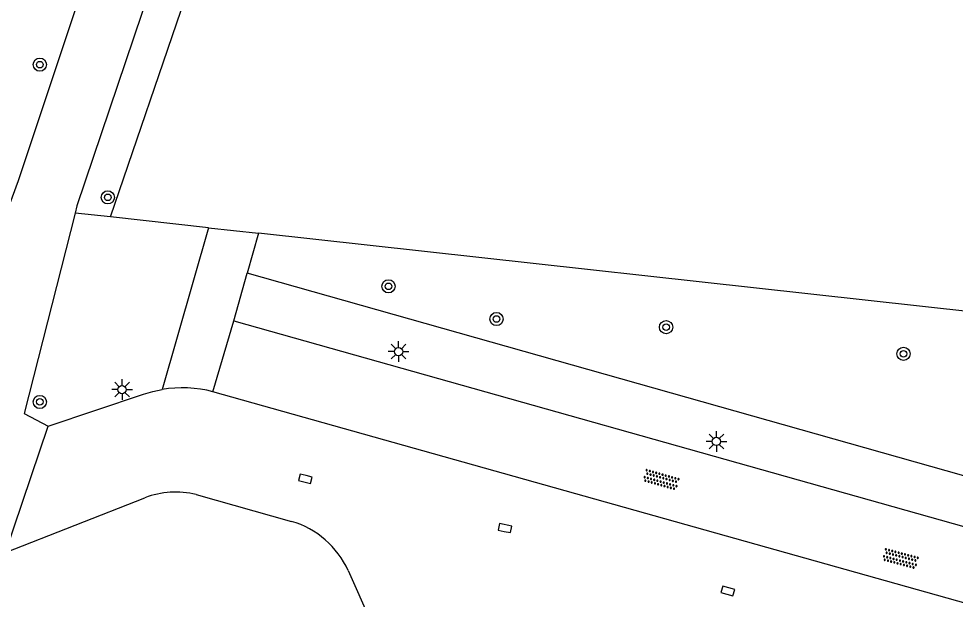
# Model space of a CAD drawing. Extents: x 128999 to 131010, y 395498 to 399007.
# Drawn here: x 130654.9 to 130711.6, y 396804.5 to 396839.6 of the extents above; entities that cross this region are included whole.
import ezdxf

# ---------------------------------------------------------------- set-up
doc = ezdxf.new("R2010")
doc.units = 0
for name, color, linetype in [('gg-knt-onverhard', 7, 'Continuous'), ('gg-knt-verharding', 7, 'Continuous'), ('gt-grn-groengrens', 7, 'Continuous'), ('gt-symb-boom', 7, 'Continuous'), ('gt-symb-kolk', 7, 'Continuous'), ('gt-symb-lichtmast', 7, 'Continuous'), ('gt-symb-overige verharding', 7, 'Continuous')]:
    doc.layers.add(name, color=color, linetype=linetype)

# ---------------------------------------------------------------- blocks, each defined once
blk = doc.blocks.new('gt0-KOLK')
at = {"layer": 'gt-symb-kolk'}
blk.add_lwpolyline([(0, 0), (0.375, 0), (0.375, 0.4), (-0.375, 0.4), (-0.375, 0), (0, 0)], dxfattribs=at)
blk = doc.blocks.new('gt0-OVH')
at = {"layer": 'gt-symb-overige verharding'}
for points in [[(-0.972, 0.298), (-0.967, 0.308), (-0.965, 0.319), (-0.966, 0.33), (-0.971, 0.34), (-0.978, 0.348), (-0.988, 0.353), (-0.999, 0.355), (-1.01, 0.354), (-1.02, 0.349), (-1.028, 0.342), (-1.033, 0.332), (-1.035, 0.321), (-1.034, 0.31), (-1.029, 0.3), (-1.022, 0.292), (-1.012, 0.287), (-1.001, 0.285), (-0.99, 0.286), (-0.98, 0.291)], [(-0.872, 0.106), (-0.867, 0.116), (-0.865, 0.126), (-0.866, 0.137), (-0.871, 0.147), (-0.878, 0.156), (-0.888, 0.161), (-0.899, 0.163), (-0.91, 0.162), (-0.92, 0.157), (-0.928, 0.15), (-0.933, 0.14), (-0.935, 0.129), (-0.934, 0.118), (-0.929, 0.108), (-0.922, 0.1), (-0.912, 0.095), (-0.901, 0.092), (-0.89, 0.094), (-0.88, 0.098)], [(-0.772, 0.298), (-0.767, 0.308), (-0.765, 0.319), (-0.766, 0.33), (-0.771, 0.34), (-0.778, 0.348), (-0.788, 0.353), (-0.799, 0.355), (-0.81, 0.354), (-0.82, 0.349), (-0.828, 0.342), (-0.833, 0.332), (-0.835, 0.321), (-0.834, 0.31), (-0.829, 0.3), (-0.822, 0.292), (-0.812, 0.287), (-0.801, 0.285), (-0.79, 0.286), (-0.78, 0.291)], [(-0.672, 0.106), (-0.667, 0.116), (-0.665, 0.126), (-0.666, 0.137), (-0.671, 0.147), (-0.678, 0.156), (-0.688, 0.161), (-0.699, 0.163), (-0.71, 0.162), (-0.72, 0.157), (-0.728, 0.15), (-0.733, 0.14), (-0.735, 0.129), (-0.734, 0.118), (-0.729, 0.108), (-0.722, 0.1), (-0.712, 0.095), (-0.701, 0.092), (-0.69, 0.094), (-0.68, 0.098)], [(-0.572, 0.298), (-0.567, 0.308), (-0.565, 0.319), (-0.566, 0.33), (-0.571, 0.34), (-0.578, 0.348), (-0.588, 0.353), (-0.599, 0.355), (-0.61, 0.354), (-0.62, 0.349), (-0.628, 0.342), (-0.633, 0.332), (-0.635, 0.321), (-0.634, 0.31), (-0.629, 0.3), (-0.622, 0.292), (-0.612, 0.287), (-0.601, 0.285), (-0.59, 0.286), (-0.58, 0.291)], [(-0.472, 0.106), (-0.467, 0.116), (-0.465, 0.126), (-0.466, 0.137), (-0.471, 0.147), (-0.478, 0.156), (-0.488, 0.161), (-0.499, 0.163), (-0.51, 0.162), (-0.52, 0.157), (-0.528, 0.15), (-0.533, 0.14), (-0.535, 0.129), (-0.534, 0.118), (-0.529, 0.108), (-0.522, 0.1), (-0.512, 0.095), (-0.501, 0.092), (-0.49, 0.094), (-0.48, 0.098)], [(-0.372, 0.298), (-0.367, 0.308), (-0.365, 0.319), (-0.366, 0.33), (-0.371, 0.34), (-0.378, 0.348), (-0.388, 0.353), (-0.399, 0.355), (-0.41, 0.354), (-0.42, 0.349), (-0.428, 0.342), (-0.433, 0.332), (-0.435, 0.321), (-0.434, 0.31), (-0.429, 0.3), (-0.422, 0.292), (-0.412, 0.287), (-0.401, 0.285), (-0.39, 0.286), (-0.38, 0.291)], [(-0.272, 0.106), (-0.267, 0.116), (-0.265, 0.126), (-0.266, 0.137), (-0.271, 0.147), (-0.278, 0.156), (-0.288, 0.161), (-0.299, 0.163), (-0.31, 0.162), (-0.32, 0.157), (-0.328, 0.15), (-0.333, 0.14), (-0.335, 0.129), (-0.334, 0.118), (-0.329, 0.108), (-0.322, 0.1), (-0.312, 0.095), (-0.301, 0.092), (-0.29, 0.094), (-0.28, 0.098)], [(-0.172, 0.298), (-0.167, 0.308), (-0.165, 0.319), (-0.166, 0.33), (-0.171, 0.34), (-0.178, 0.348), (-0.188, 0.353), (-0.199, 0.355), (-0.21, 0.354), (-0.22, 0.349), (-0.228, 0.342), (-0.233, 0.332), (-0.235, 0.321), (-0.234, 0.31), (-0.229, 0.3), (-0.222, 0.292), (-0.212, 0.287), (-0.201, 0.285), (-0.19, 0.286), (-0.18, 0.291)], [(-0.072, 0.106), (-0.067, 0.116), (-0.065, 0.126), (-0.066, 0.137), (-0.071, 0.147), (-0.078, 0.156), (-0.088, 0.161), (-0.099, 0.163), (-0.11, 0.162), (-0.12, 0.157), (-0.128, 0.15), (-0.133, 0.14), (-0.135, 0.129), (-0.134, 0.118), (-0.129, 0.108), (-0.122, 0.1), (-0.112, 0.095), (-0.101, 0.092), (-0.09, 0.094), (-0.08, 0.098)], [(0.028, 0.298), (0.033, 0.308), (0.035, 0.319), (0.034, 0.33), (0.029, 0.34), (0.022, 0.348), (0.012, 0.353), (0.001, 0.355), (-0.01, 0.354), (-0.02, 0.349), (-0.028, 0.342), (-0.033, 0.332), (-0.035, 0.321), (-0.034, 0.31), (-0.029, 0.3), (-0.022, 0.292), (-0.012, 0.287), (-0.001, 0.285), (0.01, 0.286), (0.02, 0.291)], [(0.128, 0.106), (0.133, 0.116), (0.135, 0.126), (0.134, 0.137), (0.129, 0.147), (0.122, 0.156), (0.112, 0.161), (0.101, 0.163), (0.09, 0.162), (0.08, 0.157), (0.072, 0.15), (0.067, 0.14), (0.065, 0.129), (0.066, 0.118), (0.071, 0.108), (0.078, 0.1), (0.088, 0.095), (0.099, 0.092), (0.11, 0.094), (0.12, 0.098)], [(0.228, 0.298), (0.233, 0.308), (0.235, 0.319), (0.234, 0.33), (0.229, 0.34), (0.222, 0.348), (0.212, 0.353), (0.201, 0.355), (0.19, 0.354), (0.18, 0.349), (0.172, 0.342), (0.167, 0.332), (0.165, 0.321), (0.166, 0.31), (0.171, 0.3), (0.178, 0.292), (0.188, 0.287), (0.199, 0.285), (0.21, 0.286), (0.22, 0.291)], [(0.328, 0.106), (0.333, 0.116), (0.335, 0.126), (0.334, 0.137), (0.329, 0.147), (0.322, 0.156), (0.312, 0.161), (0.301, 0.163), (0.29, 0.162), (0.28, 0.157), (0.272, 0.15), (0.267, 0.14), (0.265, 0.129), (0.266, 0.118), (0.271, 0.108), (0.278, 0.1), (0.288, 0.095), (0.299, 0.092), (0.31, 0.094), (0.32, 0.098)], [(0.428, 0.298), (0.433, 0.308), (0.435, 0.319), (0.434, 0.33), (0.429, 0.34), (0.422, 0.348), (0.412, 0.353), (0.401, 0.355), (0.39, 0.354), (0.38, 0.349), (0.372, 0.342), (0.367, 0.332), (0.365, 0.321), (0.366, 0.31), (0.371, 0.3), (0.378, 0.292), (0.388, 0.287), (0.399, 0.285), (0.41, 0.286), (0.42, 0.291)], [(0.528, 0.106), (0.533, 0.116), (0.535, 0.126), (0.534, 0.137), (0.529, 0.147), (0.522, 0.156), (0.512, 0.161), (0.501, 0.163), (0.49, 0.162), (0.48, 0.157), (0.472, 0.15), (0.467, 0.14), (0.465, 0.129), (0.466, 0.118), (0.471, 0.108), (0.478, 0.1), (0.488, 0.095), (0.499, 0.092), (0.51, 0.094), (0.52, 0.098)], [(0.628, 0.298), (0.633, 0.308), (0.635, 0.319), (0.634, 0.33), (0.629, 0.34), (0.622, 0.348), (0.612, 0.353), (0.601, 0.355), (0.59, 0.354), (0.58, 0.349), (0.572, 0.342), (0.567, 0.332), (0.565, 0.321), (0.566, 0.31), (0.571, 0.3), (0.578, 0.292), (0.588, 0.287), (0.599, 0.285), (0.61, 0.286), (0.62, 0.291)], [(0.728, 0.106), (0.733, 0.116), (0.735, 0.126), (0.734, 0.137), (0.729, 0.147), (0.722, 0.156), (0.712, 0.161), (0.701, 0.163), (0.69, 0.162), (0.68, 0.157), (0.672, 0.15), (0.667, 0.14), (0.665, 0.129), (0.666, 0.118), (0.671, 0.108), (0.678, 0.1), (0.688, 0.095), (0.699, 0.092), (0.71, 0.094), (0.72, 0.098)], [(0.828, 0.298), (0.833, 0.308), (0.835, 0.319), (0.834, 0.33), (0.829, 0.34), (0.822, 0.348), (0.812, 0.353), (0.801, 0.355), (0.79, 0.354), (0.78, 0.349), (0.772, 0.342), (0.767, 0.332), (0.765, 0.321), (0.766, 0.31), (0.771, 0.3), (0.778, 0.292), (0.788, 0.287), (0.799, 0.285), (0.81, 0.286), (0.82, 0.291)], [(0.928, 0.106), (0.933, 0.116), (0.935, 0.126), (0.934, 0.137), (0.929, 0.147), (0.922, 0.156), (0.912, 0.161), (0.901, 0.163), (0.89, 0.162), (0.88, 0.157), (0.872, 0.15), (0.867, 0.14), (0.865, 0.129), (0.866, 0.118), (0.871, 0.108), (0.878, 0.1), (0.888, 0.095), (0.899, 0.092), (0.91, 0.094), (0.92, 0.098)], [(1.028, 0.298), (1.033, 0.308), (1.035, 0.319), (1.034, 0.33), (1.029, 0.34), (1.022, 0.348), (1.012, 0.353), (1.001, 0.355), (0.99, 0.354), (0.98, 0.349), (0.972, 0.342), (0.967, 0.332), (0.965, 0.321), (0.966, 0.31), (0.971, 0.3), (0.978, 0.292), (0.988, 0.287), (0.999, 0.285), (1.01, 0.286), (1.02, 0.291)], [(-0.972, -0.142), (-0.967, -0.132), (-0.965, -0.121), (-0.966, -0.11), (-0.971, -0.1), (-0.978, -0.092), (-0.988, -0.087), (-0.999, -0.085), (-1.01, -0.086), (-1.02, -0.091), (-1.028, -0.098), (-1.033, -0.108), (-1.035, -0.119), (-1.034, -0.13), (-1.029, -0.14), (-1.022, -0.148), (-1.012, -0.153), (-1.001, -0.155), (-0.99, -0.154), (-0.98, -0.149)], [(-0.872, -0.334), (-0.867, -0.324), (-0.865, -0.314), (-0.866, -0.303), (-0.871, -0.293), (-0.878, -0.284), (-0.888, -0.279), (-0.899, -0.277), (-0.91, -0.278), (-0.92, -0.283), (-0.928, -0.29), (-0.933, -0.3), (-0.935, -0.311), (-0.934, -0.322), (-0.929, -0.332), (-0.922, -0.34), (-0.912, -0.345), (-0.901, -0.348), (-0.89, -0.346), (-0.88, -0.342)], [(-0.772, -0.142), (-0.767, -0.132), (-0.765, -0.121), (-0.766, -0.11), (-0.771, -0.1), (-0.778, -0.092), (-0.788, -0.087), (-0.799, -0.085), (-0.81, -0.086), (-0.82, -0.091), (-0.828, -0.098), (-0.833, -0.108), (-0.835, -0.119), (-0.834, -0.13), (-0.829, -0.14), (-0.822, -0.148), (-0.812, -0.153), (-0.801, -0.155), (-0.79, -0.154), (-0.78, -0.149)], [(-0.672, -0.334), (-0.667, -0.324), (-0.665, -0.314), (-0.666, -0.303), (-0.671, -0.293), (-0.678, -0.284), (-0.688, -0.279), (-0.699, -0.277), (-0.71, -0.278), (-0.72, -0.283), (-0.728, -0.29), (-0.733, -0.3), (-0.735, -0.311), (-0.734, -0.322), (-0.729, -0.332), (-0.722, -0.34), (-0.712, -0.345), (-0.701, -0.348), (-0.69, -0.346), (-0.68, -0.342)], [(-0.572, -0.142), (-0.567, -0.132), (-0.565, -0.121), (-0.566, -0.11), (-0.571, -0.1), (-0.578, -0.092), (-0.588, -0.087), (-0.599, -0.085), (-0.61, -0.086), (-0.62, -0.091), (-0.628, -0.098), (-0.633, -0.108), (-0.635, -0.119), (-0.634, -0.13), (-0.629, -0.14), (-0.622, -0.148), (-0.612, -0.153), (-0.601, -0.155), (-0.59, -0.154), (-0.58, -0.149)], [(-0.472, -0.334), (-0.467, -0.324), (-0.465, -0.314), (-0.466, -0.303), (-0.471, -0.293), (-0.478, -0.284), (-0.488, -0.279), (-0.499, -0.277), (-0.51, -0.278), (-0.52, -0.283), (-0.528, -0.29), (-0.533, -0.3), (-0.535, -0.311), (-0.534, -0.322), (-0.529, -0.332), (-0.522, -0.34), (-0.512, -0.345), (-0.501, -0.348), (-0.49, -0.346), (-0.48, -0.342)], [(-0.372, -0.142), (-0.367, -0.132), (-0.365, -0.121), (-0.366, -0.11), (-0.371, -0.1), (-0.378, -0.092), (-0.388, -0.087), (-0.399, -0.085), (-0.41, -0.086), (-0.42, -0.091), (-0.428, -0.098), (-0.433, -0.108), (-0.435, -0.119), (-0.434, -0.13), (-0.429, -0.14), (-0.422, -0.148), (-0.412, -0.153), (-0.401, -0.155), (-0.39, -0.154), (-0.38, -0.149)], [(-0.272, -0.334), (-0.267, -0.324), (-0.265, -0.314), (-0.266, -0.303), (-0.271, -0.293), (-0.278, -0.284), (-0.288, -0.279), (-0.299, -0.277), (-0.31, -0.278), (-0.32, -0.283), (-0.328, -0.29), (-0.333, -0.3), (-0.335, -0.311), (-0.334, -0.322), (-0.329, -0.332), (-0.322, -0.34), (-0.312, -0.345), (-0.301, -0.348), (-0.29, -0.346), (-0.28, -0.342)], [(-0.172, -0.142), (-0.167, -0.132), (-0.165, -0.121), (-0.166, -0.11), (-0.171, -0.1), (-0.178, -0.092), (-0.188, -0.087), (-0.199, -0.085), (-0.21, -0.086), (-0.22, -0.091), (-0.228, -0.098), (-0.233, -0.108), (-0.235, -0.119), (-0.234, -0.13), (-0.229, -0.14), (-0.222, -0.148), (-0.212, -0.153), (-0.201, -0.155), (-0.19, -0.154), (-0.18, -0.149)], [(-0.072, -0.334), (-0.067, -0.324), (-0.065, -0.314), (-0.066, -0.303), (-0.071, -0.293), (-0.078, -0.284), (-0.088, -0.279), (-0.099, -0.277), (-0.11, -0.278), (-0.12, -0.283), (-0.128, -0.29), (-0.133, -0.3), (-0.135, -0.311), (-0.134, -0.322), (-0.129, -0.332), (-0.122, -0.34), (-0.112, -0.345), (-0.101, -0.348), (-0.09, -0.346), (-0.08, -0.342)], [(0.028, -0.142), (0.033, -0.132), (0.035, -0.121), (0.034, -0.11), (0.029, -0.1), (0.022, -0.092), (0.012, -0.087), (0.001, -0.085), (-0.01, -0.086), (-0.02, -0.091), (-0.028, -0.098), (-0.033, -0.108), (-0.035, -0.119), (-0.034, -0.13), (-0.029, -0.14), (-0.022, -0.148), (-0.012, -0.153), (-0.001, -0.155), (0.01, -0.154), (0.02, -0.149)], [(0.128, -0.334), (0.133, -0.324), (0.135, -0.314), (0.134, -0.303), (0.129, -0.293), (0.122, -0.284), (0.112, -0.279), (0.101, -0.277), (0.09, -0.278), (0.08, -0.283), (0.072, -0.29), (0.067, -0.3), (0.065, -0.311), (0.066, -0.322), (0.071, -0.332), (0.078, -0.34), (0.088, -0.345), (0.099, -0.348), (0.11, -0.346), (0.12, -0.342)], [(0.228, -0.142), (0.233, -0.132), (0.235, -0.121), (0.234, -0.11), (0.229, -0.1), (0.222, -0.092), (0.212, -0.087), (0.201, -0.085), (0.19, -0.086), (0.18, -0.091), (0.172, -0.098), (0.167, -0.108), (0.165, -0.119), (0.166, -0.13), (0.171, -0.14), (0.178, -0.148), (0.188, -0.153), (0.199, -0.155), (0.21, -0.154), (0.22, -0.149)], [(0.328, -0.334), (0.333, -0.324), (0.335, -0.314), (0.334, -0.303), (0.329, -0.293), (0.322, -0.284), (0.312, -0.279), (0.301, -0.277), (0.29, -0.278), (0.28, -0.283), (0.272, -0.29), (0.267, -0.3), (0.265, -0.311), (0.266, -0.322), (0.271, -0.332), (0.278, -0.34), (0.288, -0.345), (0.299, -0.348), (0.31, -0.346), (0.32, -0.342)], [(0.428, -0.142), (0.433, -0.132), (0.435, -0.121), (0.434, -0.11), (0.429, -0.1), (0.422, -0.092), (0.412, -0.087), (0.401, -0.085), (0.39, -0.086), (0.38, -0.091), (0.372, -0.098), (0.367, -0.108), (0.365, -0.119), (0.366, -0.13), (0.371, -0.14), (0.378, -0.148), (0.388, -0.153), (0.399, -0.155), (0.41, -0.154), (0.42, -0.149)], [(0.528, -0.334), (0.533, -0.324), (0.535, -0.314), (0.534, -0.303), (0.529, -0.293), (0.522, -0.284), (0.512, -0.279), (0.501, -0.277), (0.49, -0.278), (0.48, -0.283), (0.472, -0.29), (0.467, -0.3), (0.465, -0.311), (0.466, -0.322), (0.471, -0.332), (0.478, -0.34), (0.488, -0.345), (0.499, -0.348), (0.51, -0.346), (0.52, -0.342)], [(0.628, -0.142), (0.633, -0.132), (0.635, -0.121), (0.634, -0.11), (0.629, -0.1), (0.622, -0.092), (0.612, -0.087), (0.601, -0.085), (0.59, -0.086), (0.58, -0.091), (0.572, -0.098), (0.567, -0.108), (0.565, -0.119), (0.566, -0.13), (0.571, -0.14), (0.578, -0.148), (0.588, -0.153), (0.599, -0.155), (0.61, -0.154), (0.62, -0.149)], [(0.728, -0.334), (0.733, -0.324), (0.735, -0.314), (0.734, -0.303), (0.729, -0.293), (0.722, -0.284), (0.712, -0.279), (0.701, -0.277), (0.69, -0.278), (0.68, -0.283), (0.672, -0.29), (0.667, -0.3), (0.665, -0.311), (0.666, -0.322), (0.671, -0.332), (0.678, -0.34), (0.688, -0.345), (0.699, -0.348), (0.71, -0.346), (0.72, -0.342)], [(0.828, -0.142), (0.833, -0.132), (0.835, -0.121), (0.834, -0.11), (0.829, -0.1), (0.822, -0.092), (0.812, -0.087), (0.801, -0.085), (0.79, -0.086), (0.78, -0.091), (0.772, -0.098), (0.767, -0.108), (0.765, -0.119), (0.766, -0.13), (0.771, -0.14), (0.778, -0.148), (0.788, -0.153), (0.799, -0.155), (0.81, -0.154), (0.82, -0.149)], [(0.928, -0.334), (0.933, -0.324), (0.935, -0.314), (0.934, -0.303), (0.929, -0.293), (0.922, -0.284), (0.912, -0.279), (0.901, -0.277), (0.89, -0.278), (0.88, -0.283), (0.872, -0.29), (0.867, -0.3), (0.865, -0.311), (0.866, -0.322), (0.871, -0.332), (0.878, -0.34), (0.888, -0.345), (0.899, -0.348), (0.91, -0.346), (0.92, -0.342)], [(1.028, -0.142), (1.033, -0.132), (1.035, -0.121), (1.034, -0.11), (1.029, -0.1), (1.022, -0.092), (1.012, -0.087), (1.001, -0.085), (0.99, -0.086), (0.98, -0.091), (0.972, -0.098), (0.967, -0.108), (0.965, -0.119), (0.966, -0.13), (0.971, -0.14), (0.978, -0.148), (0.988, -0.153), (0.999, -0.155), (1.01, -0.154), (1.02, -0.149)]]:
    blk.add_lwpolyline(points, close=True, dxfattribs=at)
blk = doc.blocks.new('gt0-LMAST')
at = {"layer": 'gt-symb-lichtmast'}
for p, q in [((-0.005, 0.246), (-0.005, 0.621)), ((-0.182, 0.173), (-0.447, 0.438)), ((0.172, 0.173), (0.437, 0.438)), ((-0.255, -0.004), (-0.63, -0.004)), ((-0.182, -0.181), (-0.447, -0.446)), ((-0.005, -0.254), (-0.005, -0.629)), ((0.437, -0.446), (0.172, -0.181)), ((0.245, -0.004), (0.62, -0.004))]:
    blk.add_line(p, q, dxfattribs=at)
blk.add_circle((-0.005, -0.004), 0.25, dxfattribs=at)
blk = doc.blocks.new('gt0-BOOM')
at = {"layer": 'gt-symb-boom'}
for radius in [0.4, 0.2]:
    blk.add_circle((0, 0), radius, dxfattribs=at)

msp = doc.modelspace()

# ---------------------------------------------------------------- linework, layer by layer
at = {"layer": 'gg-knt-onverhard'}
for points in [[(130604.081, 396902.794), (130643.445, 396823.136), (130648.762, 396815.724), (130649.823, 396816.025), (130654.909, 396829.805), (130758.78, 397141.264)], [(130694.27, 396934.363), (130658.442, 396828.269), (130658.33, 396827.829)], [(130658.33, 396827.829), (130655.255, 396815.71), (130656.707, 396814.944)]]:
    msp.add_lwpolyline(points, dxfattribs=at)
at = {"layer": 'gg-knt-verharding'}
for p, q in [((130666.671, 396817.016), (130667.929, 396821.316)), ((130667.929, 396821.316), (130716.061, 396807.746)), ((130713.153, 396803.936), (130666.671, 396817.016)), ((130654.117, 396807.289), (130656.707, 396814.944)), ((130654.117, 396807.289), (130662.557, 396810.602)), ((130665.65, 396810.793), (130671.431, 396809.174)), ((130674.852, 396806.192), (130693.629, 396764.147))]:
    msp.add_line(p, q, dxfattribs=at)
msp.add_lwpolyline([(130656.707, 396814.944), (130662.475, 396816.862), (130663.025, 396817.028), (130663.589, 396817.15)], dxfattribs=at)
for centre, radius, start, end in [((130664.825, 396810.06), 7.197, 75.1347, 99.8862), ((130664.407, 396805.781), 5.164, 76.0727, 110.9946), ((130669.846, 396803.902), 5.505, 24.5795, 73.2648)]:
    msp.add_arc(centre, radius, start, end, dxfattribs=at)
at = {"layer": 'gt-grn-groengrens'}
for p, q in [((130660.462, 396827.594), (130696.836, 396933.875)), ((130660.462, 396827.594), (130658.33, 396827.829)), ((130666.402, 396826.941), (130660.462, 396827.594)), ((130666.402, 396826.941), (130663.589, 396817.15)), ((130666.402, 396826.941), (130669.427, 396826.609)), ((130669.427, 396826.609), (130668.746, 396824.203)), ((130720.237, 396820.999), (130669.427, 396826.609)), ((130667.929, 396821.316), (130668.746, 396824.203))]:
    msp.add_line(p, q, dxfattribs=at)
msp.add_lwpolyline([(130720.237, 396820.999), (130715.03, 396811.103), (130668.746, 396824.203)], dxfattribs=at)

# ---------------------------------------------------------------- block references
at = {"layer": 'gt-symb-boom'}
for p in [(130656.2, 396836.814), (130660.306, 396828.783), (130677.288, 396823.398), (130683.826, 396821.419), (130694.085, 396820.922), (130708.449, 396819.309), (130656.194, 396816.4)]:
    msp.add_blockref('gt0-BOOM', p, dxfattribs=at)
at = {"layer": 'gt-symb-kolk'}
for p, rotation in [((130672.308, 396811.946), 165.6997225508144), ((130684.297, 396808.569), -11.590736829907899), ((130697.769, 396804.76), -15.898187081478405)]:
    msp.add_blockref('gt0-KOLK', p, dxfattribs=dict(at, rotation=rotation))
at = {"layer": 'gt-symb-lichtmast'}
for p in [(130677.908, 396819.45), (130661.176, 396817.15), (130697.134, 396814.014)]:
    msp.add_blockref('gt0-LMAST', p, dxfattribs=at)
at = {"layer": 'gt-symb-overige verharding'}
for p, rotation in [((130693.785, 396811.691), -15.787947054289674), ((130708.265, 396806.914), -14.95356475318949)]:
    msp.add_blockref('gt0-OVH', p, dxfattribs=dict(at, rotation=rotation))

doc.saveas('drawing.dxf')
